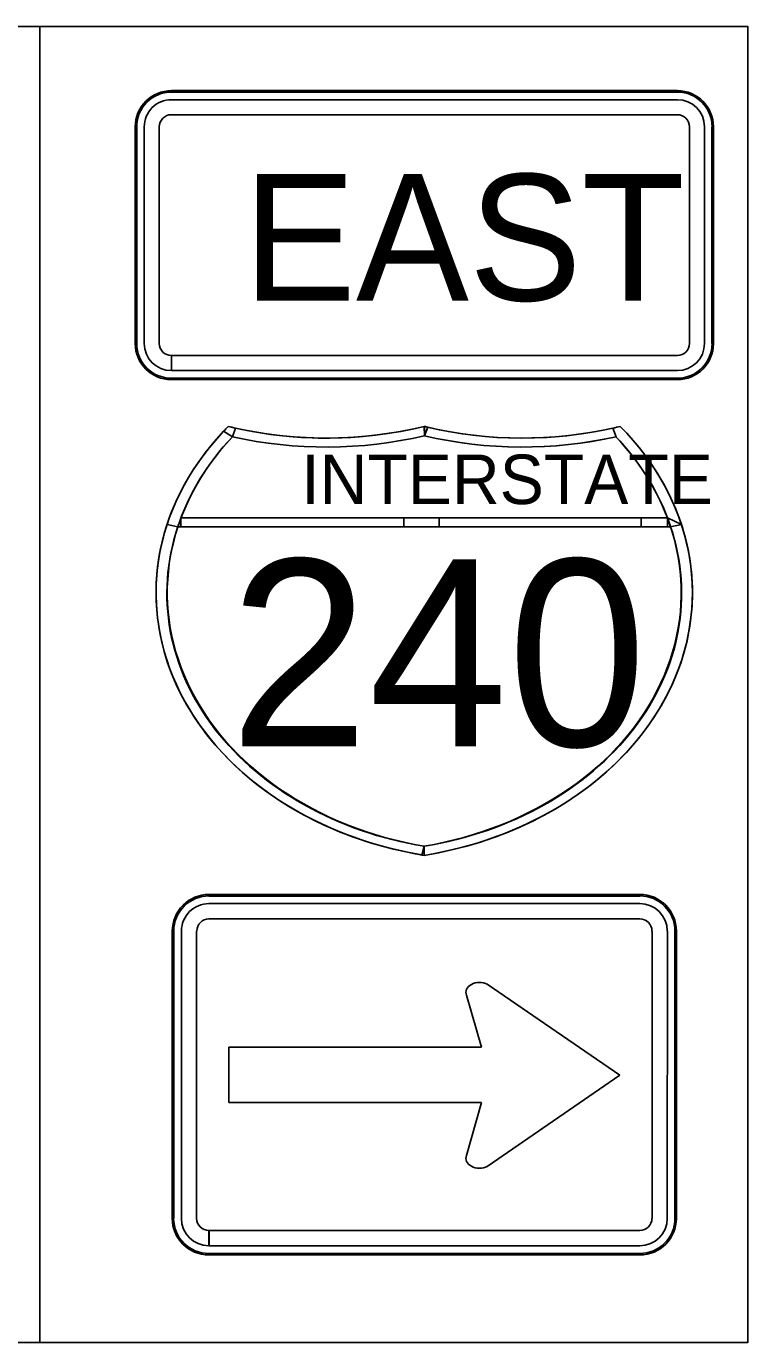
# Model space of a CAD drawing. Extents: x 886234 to 968767, y 455416 to 684046.
# Drawn here: x 909360 to 909959, y 490248 to 491341 of the extents above; entities that cross this region are included whole.
import ezdxf

# ---------------------------------------------------------------- set-up
doc = ezdxf.new("R2010")
doc.units = 0
for name, color, linetype in [('TC CONSTRUCTION PROPOSED ROADWAY SHADE', 7, 'Continuous'), ('TC DEV SIGN BLACK 239', 7, 'Continuous'), ('TC DEV SIGN BLACK ZERO', 7, 'Continuous'), ('TC DEV SIGN WHITE', 7, 'Continuous'), ('TC LABEL TEXT', 7, 'Continuous')]:
    doc.layers.add(name, color=color, linetype=linetype)

msp = doc.modelspace()

# ---------------------------------------------------------------- linework, layer by layer
at = {"layer": 'TC CONSTRUCTION PROPOSED ROADWAY SHADE'}
msp.add_lwpolyline([(909371.5, 491341), (909959.2, 491341), (909959.2, 490247.9), (909371.5, 490247.9)], close=True, dxfattribs=at)
at = {"layer": 'TC DEV SIGN BLACK 239'}
for p, q in [((909900.8, 491280.1), (909480.7, 491280.1)), ((909458.2, 491257.6), (909458.2, 491077.6)), ((909470.7, 491257.6), (909470.7, 491077.6)), ((909900.8, 491267.6), (909480.7, 491267.6)), ((909910.8, 491077.6), (909910.8, 491257.6)), ((909923.3, 491077.6), (909923.3, 491257.6)), ((909480.7, 491055.1), (909480.7, 491067.6)), ((909480.8, 491067.6), (909900.8, 491067.6)), ((909480.8, 491067.6), (909480.8, 491055.1)), ((909480.8, 491055.1), (909900.8, 491055.1)), ((909869.6, 490612.5), (909511.9, 490612.5)), ((909869.6, 490599.8), (909511.9, 490599.8)), ((909489, 490589.7), (909489, 490351.1)), ((909501.7, 490589.7), (909501.7, 490351.1)), ((909879.8, 490351.1), (909879.8, 490589.7)), ((909892.4, 490351.1), (909892.5, 490589.7)), ((909738.2, 490493.3), (909725.8, 490536.4)), ((909743, 490545.7), (909853, 490469.9)), ((909528.3, 490447.3), (909528.3, 490493.3)), ((909528.3, 490493.3), (909738.2, 490493.3)), ((909853, 490469.9), (909743, 490394.2)), ((909738.2, 490447.3), (909528.3, 490447.3)), ((909725.8, 490403.4), (909738.2, 490447.3)), ((909511.8, 490328.3), (909511.8, 490341)), ((909512, 490341), (909869.6, 490341)), ((909512, 490341), (909512, 490328.3)), ((909512, 490328.3), (909869.6, 490328.3))]:
    msp.add_line(p, q, dxfattribs=at)
for centre, major_axis, ratio, start_param, end_param in [((909480.7, 491257.6), (22.5, 0), 0.999865, 1.570796, 3.141593), ((909900.8, 491257.6), (22.5, 0), 0.999865, 0, 1.570796), ((909480.7, 491257.6), (10, 0), 0.999865, 1.570796, 3.141593), ((909900.8, 491257.6), (10, 0), 0.999865, 0, 1.570796), ((909480.7, 491077.6), (22.5, 0), 0.999865, 3.141593, 4.712389), ((909480.7, 491077.6), (10, 0), 0.999865, 3.141593, 4.712389), ((909900.8, 491077.6), (22.5, 0), 0.999865, 4.712389, 6.283185), ((909900.8, 491077.6), (10, 0), 0.999865, 4.712389, 6.283185), ((909511.9, 490589.7), (22.8, 0), 0.999865, 1.570796, 3.141593), ((909869.6, 490589.7), (22.8, 0), 0.999865, 0, 1.570796), ((909511.9, 490589.7), (10.1, 0), 0.999865, 1.570796, 3.141593), ((909869.6, 490589.7), (10.1, 0), 0.999865, 0, 1.570796), ((909736.6, 490538.9), (11.3, 0), 0.720018, 0.96961, 3.452569), ((909736.6, 490400.9), (11.3, 0), 0.720018, 2.830617, 5.313577), ((909511.8, 490351.1), (22.8, 0), 0.999865, 3.141593, 4.712389), ((909511.8, 490351.1), (10.1, 0), 0.999865, 3.141593, 4.712389), ((909869.6, 490351.1), (22.8, 0), 0.999865, 4.712389, 6.283185), ((909869.6, 490351.1), (10.1, 0), 0.999865, 4.712389, 6.283185)]:
    msp.add_ellipse(centre, major_axis=major_axis, ratio=ratio, start_param=start_param, end_param=end_param, dxfattribs=at)
at = {"layer": 'TC DEV SIGN BLACK ZERO'}
for p, q in [((909900.8, 491287.6), (909480.7, 491287.6)), ((909480.7, 491286.4), (909480.7, 491286.4)), ((909900.8, 491286.3), (909480.7, 491286.4)), ((909900.8, 491286.3), (909900.8, 491286.4)), ((909450.7, 491257.6), (909450.7, 491077.6)), ((909451.9, 491257.6), (909451.9, 491077.6)), ((909451.9, 491257.6), (909452, 491257.6)), ((909929.5, 491257.6), (909929.5, 491257.6)), ((909929.5, 491077.6), (909929.5, 491257.6)), ((909930.8, 491077.6), (909930.8, 491257.6)), ((909452, 491077.6), (909451.9, 491077.6)), ((909929.5, 491077.6), (909929.5, 491077.6)), ((909480.7, 491047.6), (909480.7, 491048.9)), ((909480.7, 491048.9), (909480.7, 491048.9)), ((909480.7, 491048.9), (909900.8, 491048.9)), ((909480.7, 491048.9), (909480.7, 491047.6)), ((909480.7, 491047.6), (909900.8, 491047.6)), ((909900.8, 491048.9), (909900.8, 491048.9)), ((909531.5, 491000.2), (909534, 491007.4)), ((909690.9, 491001), (909690.7, 491008.8)), ((909690.9, 491001.6), (909690.7, 491008.8)), ((909847.3, 491007.4), (909849.9, 491000.2)), ((909488.7, 490932.8), (909892.6, 490932.8)), ((909673.7, 490932.8), (909488.7, 490932.8)), ((909703, 490932.8), (909673.7, 490932.8)), ((909870.7, 490932.8), (909703, 490932.8)), ((909892.6, 490932.8), (909870.7, 490932.8)), ((909904.2, 490927.3), (909892.6, 490932.8)), ((909486.1, 490925.4), (909895.2, 490925.4)), ((909486.1, 490925.4), (909488.7, 490925.4)), ((909488.7, 490925.4), (909673.7, 490925.4)), ((909673.7, 490925.4), (909703, 490925.4)), ((909703, 490925.4), (909870.7, 490925.4)), ((909870.7, 490925.4), (909892.6, 490925.4)), ((909895, 490925.9), (909892.6, 490925.4)), ((909892.6, 490925.4), (909895.2, 490925.4)), ((909468, 490871.8), (909468, 490869.6)), ((909913.3, 490869.5), (909913.3, 490871.8)), ((909690.7, 490652.5), (909690.7, 490660.1)), ((909869.6, 490620.1), (909511.9, 490620.1)), ((909511.9, 490618.8), (909511.9, 490618.8)), ((909869.6, 490618.8), (909511.9, 490618.8)), ((909869.6, 490618.8), (909869.6, 490618.8)), ((909481.4, 490589.7), (909481.4, 490351.1)), ((909482.7, 490589.7), (909482.7, 490351.1)), ((909482.7, 490589.7), (909482.7, 490589.7)), ((909898.8, 490589.7), (909898.8, 490589.7)), ((909898.8, 490351.1), (909898.8, 490589.7)), ((909900.1, 490351.1), (909900.1, 490589.7)), ((909482.7, 490351.1), (909482.7, 490351.1)), ((909898.8, 490351.1), (909898.8, 490351.1)), ((909511.8, 490320.7), (909511.8, 490322)), ((909511.8, 490322), (909511.8, 490322)), ((909511.9, 490322), (909869.6, 490322)), ((909511.9, 490322), (909511.9, 490320.7)), ((909511.9, 490320.7), (909869.6, 490320.7)), ((909869.6, 490322), (909869.6, 490322))]:
    msp.add_line(p, q, dxfattribs=at)
for points in [[(909528, 491008.8), (909528, 491008.8), (909528, 491008.8)], [(909534, 491007.4), (909531.5, 491000.2)], [(909690.9, 491008.7), (909690.9, 491001.6), (909693.5, 491008.1)], [(909693.5, 491008.1), (909690.9, 491001)], [(909849.9, 491000.2), (909847.3, 491007.4)], [(909853.3, 491008.8), (909853.3, 491008.8), (909853.3, 491008.8)], [(909524.1, 491004.7), (909531.5, 491000.2)], [(909531.5, 491000.2), (909524.1, 491004.7)], [(909690.7, 491001), (909690.9, 491001.6)], [(909488.7, 490932.8), (909488.7, 490925.4)], [(909488.7, 490925.4), (909488.7, 490932.8)], [(909673.7, 490925.4), (909673.7, 490932.8)], [(909673.7, 490932.8), (909673.7, 490925.4)], [(909703, 490932.8), (909703, 490925.4)], [(909703, 490925.4), (909703, 490932.8)], [(909870.7, 490925.4), (909870.7, 490932.8)], [(909870.7, 490932.8), (909870.7, 490925.4)], [(909892.6, 490932.8), (909904.2, 490927.3)], [(909892.6, 490925.4), (909892.6, 490932.8)], [(909892.6, 490932.8), (909892.6, 490925.4), (909895, 490925.9), (909892.6, 490932.8)], [(909477.1, 490927.3), (909486.1, 490925.4)], [(909486.1, 490925.3), (909477.1, 490927.3)], [(909895.2, 490925.4), (909895, 490925.9)], [(909904.2, 490927.3), (909895.2, 490925.4)], [(909895.2, 490925.4), (909904.2, 490927.3)], [(909688.7, 490652.8), (909690.7, 490660.1)], [(909690.7, 490660.1), (909688.7, 490652.8), (909690.6, 490652.5)], [(909690.7, 490660.1), (909690.7, 490652.5)]]:
    msp.add_lwpolyline(points, dxfattribs=at)
for centre, major_axis, ratio, start_param, end_param in [((909480.7, 491257.6), (30, 0), 0.999865, 1.570796, 3.141593), ((909480.7, 491257.6), (28.8, 0), 0.999865, 1.570796, 3.141593), ((909900.8, 491257.6), (30, 0), 0.999865, 0, 1.570796), ((909900.8, 491257.6), (28.8, 0), 0.999865, 0, 1.570796), ((909480.7, 491077.6), (30, 0), 0.999865, 3.141593, 4.712389), ((909480.7, 491077.6), (28.8, 0), 0.999865, 3.141593, 4.712389), ((909900.8, 491077.6), (30, 0), 0.999865, 4.712389, 6.283185), ((909900.8, 491077.6), (28.8, 0), 0.999865, 4.712389, 6.283185), ((909746.3, 490870.7), (-278.3, 0), 0.800002, 5.614188, 7.652625), ((909746.3, 490870.7), (-278.3, 0), 0.800002, 5.614216, 5.637358), ((909609.3, 491221.7), (278.3, 0), 0.800002, 4.415792, 5.008922), ((909609.3, 491221.7), (278.3, 0), 0.800002, 4.415856, 4.438209), ((909609.3, 491221.7), (278.3, 0), 0.800002, 4.438209, 5.008909), ((909772, 491221.7), (278.3, 0), 0.800002, 4.415856, 5.008986), ((909635, 490870.7), (278.3, 0), 0.800002, 4.913746, 6.952183), ((909772, 491221.7), (278.3, 0), 0.800002, 4.416709, 4.426515), ((909772, 491221.7), (278.3, 0), 0.800002, 4.426515, 4.986569), ((909772, 491221.7), (278.3, 0), 0.800002, 4.986569, 5.008922), ((909635, 490870.7), (278.3, 0), 0.800002, 0.256966, 0.66897), ((909746.3, 490870.7), (-269, 0), 0.800002, 5.637358, 7.64558), ((909746.3, 490870.7), (-278.3, 0), 0.800002, 5.637358, 6.026219), ((909746.3, 490870.7), (-269, 0), 0.800002, 5.637358, 6.026219), ((909609.3, 491221.7), (287.6, 0), 0.800002, 4.438209, 4.999074), ((909609.3, 491221.7), (287.6, 0), 0.800002, 4.438209, 4.999074), ((909772, 491221.7), (287.6, 0), 0.800002, 4.425704, 4.986569), ((909635, 490870.7), (269, 0), 0.800002, 4.920791, 6.929013), ((909772.1, 491221.4), (287.2, 0), 0.800002, 4.425686, 4.986568), ((909635, 490870.7), (269, 0), 0.800002, 0.292795, 0.645828), ((909746.3, 490870.7), (-269, 0), 0.800002, 5.99039, 6.026219), ((909635, 490870.7), (269, 0), 0.800002, 0.256966, 0.292795), ((909745, 490870), (-268, 0), 0.800002, 6.022151, 7.649781), ((909746.3, 490870.7), (-278.3, 0), 0.800002, 6.026219, 6.278259), ((909636.3, 490870), (268, 0), 0.800002, 4.916934, 6.544356), ((909635, 490870.7), (278.3, 0), 0.800002, 0.005231, 0.256966), ((909746.3, 490870.7), (-278.3, 0), 0.800002, 0.004927, 1.362388), ((909635, 490870.7), (278.3, 0), 0.800002, 4.913748, 6.277955), ((909635, 490870.7), (269, 0), 0.800002, 4.920791, 4.921138), ((909746.3, 490870.7), (-278.3, 0), 0.800002, 1.36935, 1.369438), ((909635, 490870.7), (278.3, 0), 0.800002, 4.913747, 4.913748), ((909511.9, 490589.7), (30.4, 0), 0.999865, 1.570796, 3.141593), ((909511.9, 490589.7), (29.2, 0), 0.999865, 1.570796, 3.141593), ((909869.6, 490589.7), (30.4, 0), 0.999865, 0, 1.570796), ((909869.6, 490589.7), (29.2, 0), 0.999865, 0, 1.570796), ((909511.8, 490351.1), (30.4, 0), 0.999865, 3.141593, 4.712389), ((909511.8, 490351.1), (29.2, 0), 0.999865, 3.141593, 4.712389), ((909869.6, 490351.1), (30.4, 0), 0.999865, 4.712389, 6.283185), ((909869.6, 490351.1), (29.2, 0), 0.999865, 4.712389, 6.283185)]:
    msp.add_ellipse(centre, major_axis=major_axis, ratio=ratio, start_param=start_param, end_param=end_param, dxfattribs=at)
at = {"layer": 'TC DEV SIGN WHITE'}
for p, q in [((909900.8, 491287.6), (909480.7, 491287.6)), ((909450.7, 491257.6), (909450.7, 491077.6)), ((909930.8, 491077.6), (909930.8, 491257.6)), ((909480.7, 491047.6), (909900.8, 491047.6)), ((909869.6, 490620.1), (909511.9, 490620.1)), ((909481.4, 490589.7), (909481.4, 490351.1)), ((909900.1, 490351.1), (909900.1, 490589.7)), ((909511.8, 490320.7), (909869.6, 490320.7))]:
    msp.add_line(p, q, dxfattribs=at)
for centre, major_axis, start_param, end_param in [((909480.7, 491257.6), (30, 0), 1.570796, 3.141593), ((909900.8, 491257.6), (30, 0), 0, 1.570796), ((909480.7, 491077.6), (30, 0), 3.141593, 4.712389), ((909900.8, 491077.6), (30, 0), 4.712389, 6.283185), ((909511.9, 490589.7), (30.4, 0), 1.570796, 3.141593), ((909869.6, 490589.7), (30.4, 0), 0, 1.570796), ((909511.8, 490351.1), (30.4, 0), 3.141593, 4.712389), ((909869.6, 490351.1), (30.4, 0), 4.712389, 6.283185)]:
    msp.add_ellipse(centre, major_axis=major_axis, ratio=0.999865, start_param=start_param, end_param=end_param, dxfattribs=at)
at = {"layer": 'TC LABEL TEXT'}
for points in [[(908783.8, 491341), (909371.5, 491341), (909371.5, 490247.9), (908783.8, 490247.9)], [(909371.5, 491341), (909959.2, 491341), (909959.2, 490247.9), (909371.5, 490247.9)]]:
    msp.add_lwpolyline(points, close=True, dxfattribs=at)

# ---------------------------------------------------------------- texts
at = {"layer": 'TC DEV SIGN BLACK 239'}
msp.add_text('EAST', height=105, rotation=360, dxfattribs=at).set_placement((909540.4, 491113.3))
at = {"layer": 'TC DEV SIGN BLACK ZERO'}
for s, height, p in [('INTERSTATE', 41.06, (909588.6, 490944.3)), ('240', 155.13, (909529.1, 490743.2))]:
    msp.add_text(s, height=height, rotation=360, dxfattribs=at).set_placement(p)

doc.saveas('drawing.dxf')
